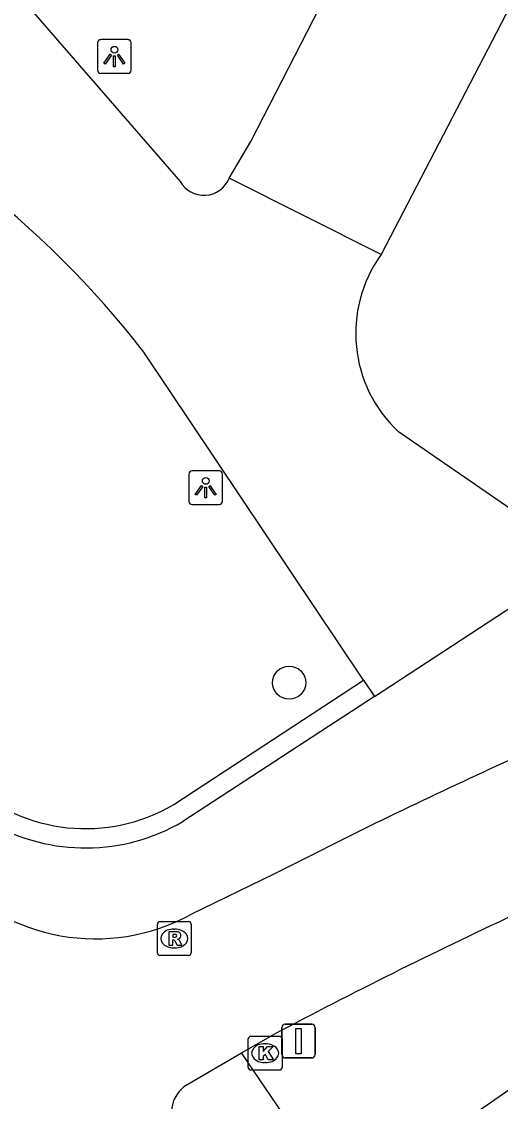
# Model space of a CAD drawing. Extents: x 161087 to 161922, y 382574 to 383873.
# Drawn here: x 161558.38 to 161572.56, y 382762.33 to 382794.27 of the extents above; entities that cross this region are included whole.
import ezdxf

# ---------------------------------------------------------------- set-up
doc = ezdxf.new("R2010")
doc.units = 0
for name, color, linetype in [('IMGEO_Boom', 7, 'Continuous'), ('IMGEO_Fietspad_gesloten', 7, 'Continuous'), ('IMGEO_Kolk', 7, 'Continuous'), ('IMGEO_Lichtpunt', 7, 'Continuous'), ('IMGEO_Muur', 7, 'Continuous'), ('IMGEO_Rijbaan_lokaal_gesloten', 7, 'Continuous'), ('IMGEO_Rioolput', 7, 'Continuous'), ('IMGEO_Verkeersbordpaal', 7, 'Continuous'), ('IMGEO_Voetpad_gesloten', 7, 'Continuous'), ('IMGEO_Voetpad_open', 7, 'Continuous')]:
    doc.layers.add(name, color=color, linetype=linetype)

msp = doc.modelspace()

# ---------------------------------------------------------------- linework, layer by layer
at = {"layer": 'IMGEO_Boom'}
msp.add_circle((161566.306, 382774.712), 0.489, dxfattribs=at)
at = {"layer": 'IMGEO_Fietspad_gesloten'}
for points in [[(161568.885, 382770.564), (161565.857, 382769.046), (161563.412, 382767.862)], [(161564.899, 382763.764), (161565.829, 382764.295)], [(161563.265, 382762.81), (161563.306, 382762.834), (161564.899, 382763.764)]]:
    msp.add_lwpolyline(points, dxfattribs=at)
for centre, radius, start, end in [((161636.374, 382632.17), 153.973, 113.39771, 115.99672), ((161560.572, 382773.066), 5.929, 221.2743, 298.6265), ((161641.583, 382621.024), 162.066, 115.05038, 117.86747), ((161563.784, 382761.998), 0.964, 122.5599, 210.3453)]:
    msp.add_arc(centre, radius, start, end, dxfattribs=at)
at = {"layer": 'IMGEO_Kolk'}
for p, q in [((161565.095, 382763.328), (161565.095, 382764.18)), ((161565.17, 382764.254), (161566.022, 382764.254)), ((161566.096, 382764.18), (161566.096, 382763.328)), ((161565.583, 382764.034), (161565.608, 382764.034)), ((161566.022, 382763.254), (161565.17, 382763.254)), ((161565.606, 382763.474), (161565.581, 382763.474))]:
    msp.add_line(p, q, dxfattribs=at)
for points in [[(161565.095, 382763.328), (161565.095, 382764.18)], [(161565.17, 382764.254), (161566.022, 382764.254)], [(161566.096, 382764.18), (161566.096, 382763.328)], [(161565.416, 382763.954), (161565.539, 382763.954), (161565.539, 382763.803), (161565.669, 382763.954), (161565.833, 382763.954), (161565.687, 382763.803), (161565.84, 382763.554), (161565.688, 382763.554), (161565.603, 382763.718), (161565.539, 382763.651), (161565.539, 382763.554), (161565.416, 382763.554), (161565.416, 382763.954)], [(161566.022, 382763.254), (161565.17, 382763.254)]]:
    msp.add_lwpolyline(points, dxfattribs=at)
for centre, start, end in [((161565.172, 382764.178), 91.552, 178.448), ((161565.172, 382764.178), 91.552, 178.448), ((161566.02, 382764.178), 1.552, 88.448), ((161566.02, 382764.178), 1.552, 88.448), ((161565.172, 382763.33), 181.552, 268.448), ((161565.172, 382763.33), 181.552, 268.448), ((161566.02, 382763.33), 271.552, 358.448), ((161566.02, 382763.33), 271.552, 358.448)]:
    msp.add_arc(centre, 0.0765, start, end, dxfattribs=at)
for centre, major_axis, ratio, start_param, end_param in [((161565.582, 382763.754), (-0.387, 0.002), 0.722429, 4.712389, 7.853982), ((161565.607, 382763.754), (-0.39, 0.002), 0.717154, 1.570796, 4.712389)]:
    msp.add_ellipse(centre, major_axis=major_axis, ratio=ratio, start_param=start_param, end_param=end_param, dxfattribs=at)
at = {"layer": 'IMGEO_Lichtpunt'}
for p, q in [((161560.633, 382793.636), (161560.633, 382792.829)), ((161560.633, 382793.636), (161560.633, 382792.829)), ((161561.535, 382793.731), (161560.727, 382793.731)), ((161561.535, 382793.731), (161560.727, 382793.731)), ((161561.629, 382792.829), (161561.629, 382793.636)), ((161561.629, 382792.829), (161561.629, 382793.636)), ((161560.727, 382792.735), (161561.535, 382792.735)), ((161560.727, 382792.735), (161561.535, 382792.735)), ((161563.337, 382780.882), (161563.337, 382780.075)), ((161563.337, 382780.882), (161563.337, 382780.075)), ((161564.239, 382780.977), (161563.431, 382780.977)), ((161564.239, 382780.977), (161563.431, 382780.977)), ((161564.333, 382780.075), (161564.333, 382780.882)), ((161564.333, 382780.075), (161564.333, 382780.882)), ((161563.431, 382779.981), (161564.239, 382779.981)), ((161563.431, 382779.981), (161564.239, 382779.981))]:
    msp.add_line(p, q, dxfattribs=at)
for points in [[(161561.007, 382793.3), (161561.046, 382793.272), (161560.858, 382793.01), (161560.82, 382793.037), (161561.007, 382793.3)], [(161561.109, 382793.252), (161561.156, 382793.252), (161561.156, 382792.93), (161561.109, 382792.93), (161561.109, 382793.252)], [(161561.219, 382793.272), (161561.257, 382793.299), (161561.444, 382793.037), (161561.405, 382793.009), (161561.219, 382793.272)], [(161563.711, 382780.546), (161563.75, 382780.518), (161563.562, 382780.256), (161563.524, 382780.283), (161563.711, 382780.546)], [(161563.813, 382780.498), (161563.86, 382780.498), (161563.86, 382780.176), (161563.813, 382780.176), (161563.813, 382780.498)], [(161563.923, 382780.518), (161563.961, 382780.545), (161564.148, 382780.283), (161564.109, 382780.255), (161563.923, 382780.518)]]:
    msp.add_lwpolyline(points, dxfattribs=at)
for centre in [(161561.132, 382793.434), (161563.836, 382780.68)]:
    msp.add_circle(centre, 0.0994, dxfattribs=at)
for centre, start, end in [((161560.727, 382793.636), 90, 180), ((161560.727, 382793.636), 90, 180), ((161561.535, 382793.636), 0, 90), ((161561.535, 382793.636), 0, 90), ((161560.727, 382792.829), 180, 270), ((161560.727, 382792.829), 180, 270), ((161561.535, 382792.829), 270, 0), ((161561.535, 382792.829), 270, 360), ((161563.431, 382780.882), 90, 180), ((161563.431, 382780.882), 90, 180), ((161564.239, 382780.882), 0, 90), ((161564.239, 382780.882), 0, 90), ((161563.431, 382780.075), 180, 270), ((161563.431, 382780.075), 180, 270), ((161564.239, 382780.075), 270, 0), ((161564.239, 382780.075), 270, 360)]:
    msp.add_arc(centre, 0.0946, start, end, dxfattribs=at)
at = {"layer": 'IMGEO_Muur'}
for points in [[(161562.894, 382771.111), (161568.51, 382774.783)], [(161568.51, 382774.783), (161568.83, 382774.3)], [(161568.83, 382774.3), (161563.156, 382770.605)]]:
    msp.add_lwpolyline(points, dxfattribs=at)
for centre, radius, start, end in [((161560.278, 382775.533), 5.138, 227.2857, 300.6093), ((161560.275, 382775.533), 5.709, 240.6542, 300.3143)]:
    msp.add_arc(centre, radius, start, end, dxfattribs=at)
at = {"layer": 'IMGEO_Rijbaan_lokaal_gesloten'}
msp.add_lwpolyline([(161575.103, 382764.231), (161572.527, 382762.463), (161570.815, 382761.276), (161568.988, 382760.019)], dxfattribs=at)
at = {"layer": 'IMGEO_Rioolput'}
for p, q in [((161562.403, 382766.72), (161562.403, 382767.572)), ((161562.478, 382767.646), (161563.33, 382767.646)), ((161562.891, 382767.426), (161562.916, 382767.426)), ((161563.404, 382767.572), (161563.404, 382766.72)), ((161562.914, 382766.866), (161562.889, 382766.866)), ((161563.33, 382766.646), (161562.478, 382766.646))]:
    msp.add_line(p, q, dxfattribs=at)
for points in [[(161562.403, 382766.72), (161562.403, 382767.572)], [(161562.478, 382767.646), (161563.33, 382767.646)], [(161563.404, 382767.572), (161563.404, 382766.72)], [(161562.992, 382767.344), (161562.74, 382767.346), (161562.74, 382766.946)], [(161562.74, 382766.946), (161562.864, 382766.946), (161562.864, 382767.108), (161562.875, 382767.108)], [(161562.918, 382767.265), (161562.864, 382767.265), (161562.864, 382767.184)], [(161562.864, 382767.184), (161562.916, 382767.184)], [(161562.922, 382767.079), (161562.993, 382766.946), (161563.133, 382766.946), (161563.068, 382767.072)], [(161563.33, 382766.646), (161562.478, 382766.646)]]:
    msp.add_lwpolyline(points, dxfattribs=at)
for centre, radius, start, end in [((161562.48, 382767.57), 0.0765, 91.552, 178.448), ((161562.48, 382767.57), 0.0765, 91.552, 178.448), ((161563.328, 382767.57), 0.0765, 1.552, 88.448), ((161563.328, 382767.57), 0.0765, 1.552, 88.448), ((161562.874, 382767.055), 0.0533, 26.0293, 88.6989), ((161562.9, 382767.373), 0.19, 274.7715, 282.9687), ((161562.924, 382767.169), 0.0964, 77.0061, 93.1865), ((161562.938, 382767.226), 0.0378, 276.6634, 79.6772), ((161562.991, 382767.234), 0.109, 350.3612, 89.416), ((161562.989, 382767.234), 0.112, 277.5842, 350.9817), ((161562.973, 382767.019), 0.108, 29.5134, 73.7905), ((161562.48, 382766.722), 0.0765, 181.552, 268.448), ((161562.48, 382766.722), 0.0765, 181.552, 268.448), ((161563.328, 382766.722), 0.0765, 271.552, 358.448), ((161563.328, 382766.722), 0.0765, 271.552, 358.448)]:
    msp.add_arc(centre, radius, start, end, dxfattribs=at)
for centre, major_axis, ratio, start_param, end_param in [((161562.89, 382767.146), (-0.387, 0.002), 0.722429, 4.712389, 7.853982), ((161562.915, 382767.146), (-0.39, 0.002), 0.717154, 1.570796, 4.712389)]:
    msp.add_ellipse(centre, major_axis=major_axis, ratio=ratio, start_param=start_param, end_param=end_param, dxfattribs=at)
at = {"layer": 'IMGEO_Verkeersbordpaal'}
for p, q in [((161566.087, 382763.712), (161566.087, 382764.512)), ((161566.087, 382764.512), (161566.087, 382763.712)), ((161566.187, 382764.612), (161566.977, 382764.612)), ((161566.977, 382764.612), (161566.187, 382764.612)), ((161567.077, 382764.512), (161567.077, 382763.712)), ((161567.077, 382763.712), (161567.077, 382764.512)), ((161566.977, 382763.612), (161566.187, 382763.612)), ((161566.187, 382763.612), (161566.977, 382763.612))]:
    msp.add_line(p, q, dxfattribs=at)
msp.add_lwpolyline([(161566.507, 382764.487), (161566.657, 382764.487), (161566.657, 382763.737), (161566.507, 382763.737), (161566.507, 382764.487)], dxfattribs=at)
for centre, start, end in [((161566.187, 382764.512), 90, 180), ((161566.187, 382764.512), 90, 180), ((161566.977, 382764.512), 0, 90), ((161566.977, 382764.512), 360, 90), ((161566.187, 382763.712), 180, 270), ((161566.187, 382763.712), 180, 270), ((161566.977, 382763.712), 270, 0), ((161566.977, 382763.712), 270, 0)]:
    msp.add_arc(centre, 0.1, start, end, dxfattribs=at)
at = {"layer": 'IMGEO_Voetpad_gesloten'}
for points in [[(161551.93, 382802.371), (161563.076, 382789.54)], [(161569.03, 382787.373), (161564.528, 382789.631)], [(161568.51, 382774.783), (161561.999, 382784.492)], [(161574.516, 382778.715), (161569.546, 382782.131)], [(161568.83, 382774.3), (161574.769, 382778.181)]]:
    msp.add_lwpolyline(points, dxfattribs=at)
for centre, radius, start, end in [((161539.093, 382766.665), 29.026, 37.892, 66.592), ((161563.78, 382789.933), 0.806, 209.1484, 338.0239), ((161572.254, 382785.044), 3.978, 144.1591, 227.0846)]:
    msp.add_arc(centre, radius, start, end, dxfattribs=at)
at = {"layer": 'IMGEO_Voetpad_open'}
for points in [[(161564.528, 382789.631), (161565.174, 382790.719), (161572.029, 382804.065)], [(161576.524, 382801.79), (161569.03, 382787.373)], [(161567.887, 382759.367), (161564.899, 382763.764)]]:
    msp.add_lwpolyline(points, dxfattribs=at)

doc.saveas('drawing.dxf')
